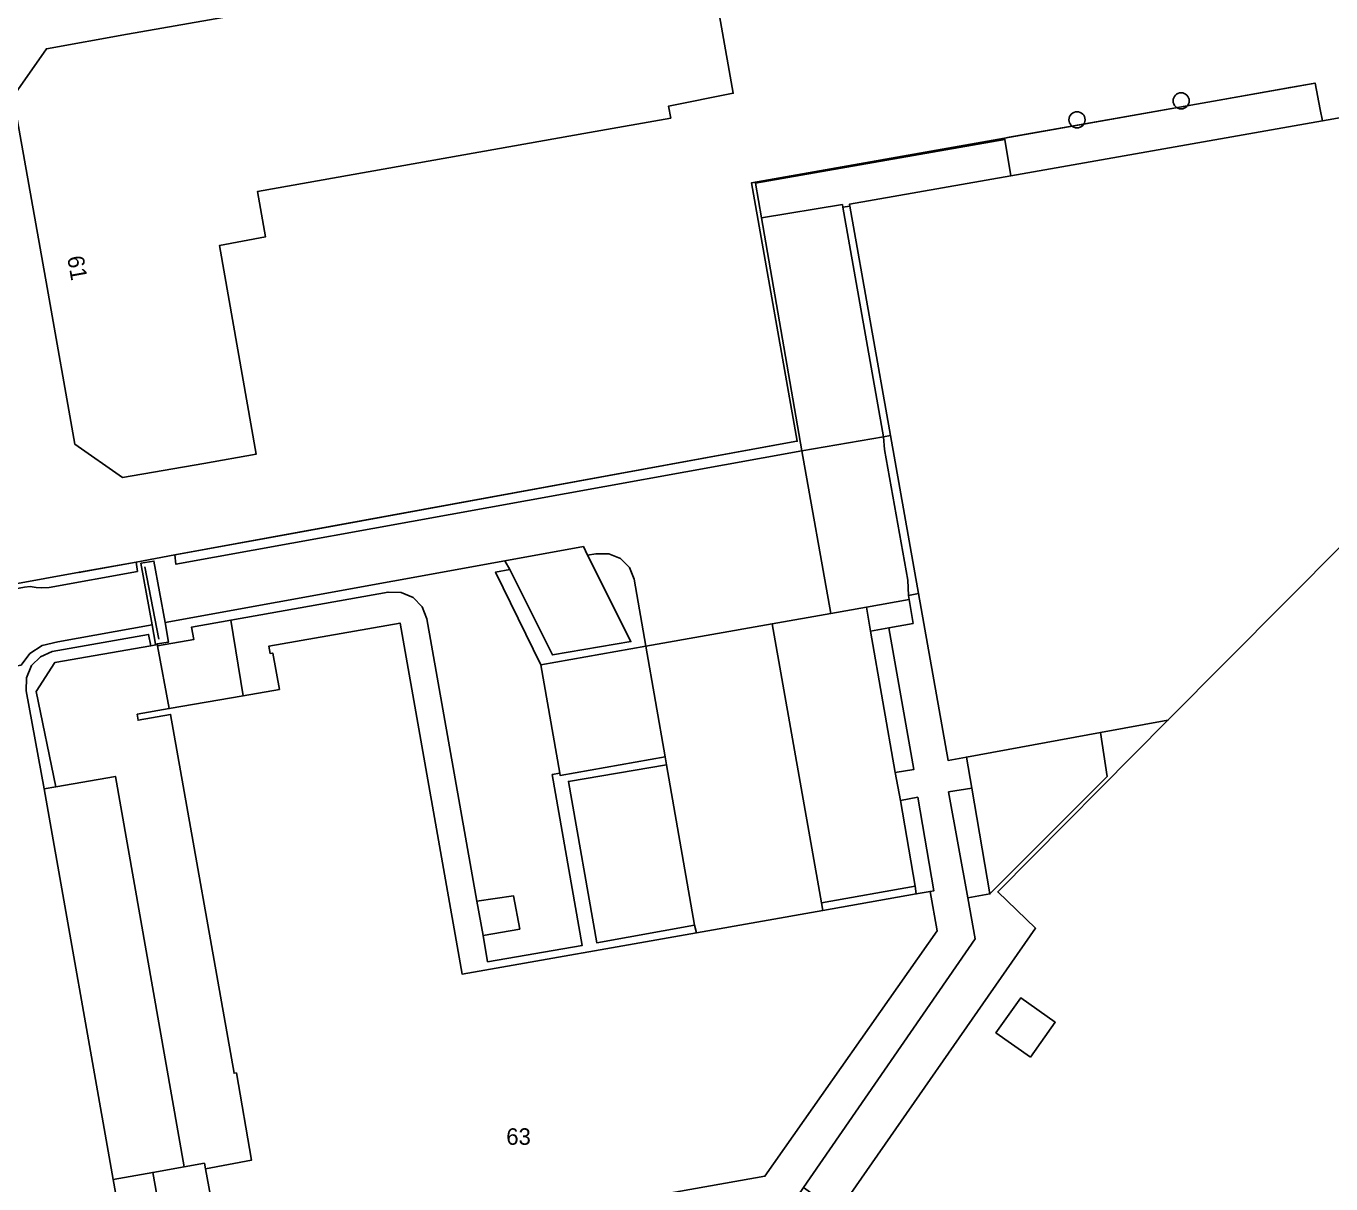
# Model space of a CAD drawing. Extents: x 155018 to 156648, y 383979 to 385733.
# Drawn here: x 155428.2 to 155507.3, y 385328.6 to 385398.7 of the extents above; entities that cross this region are included whole.
import ezdxf

# ---------------------------------------------------------------- set-up
doc = ezdxf.new("R2010")
doc.units = 0
for name, color, linetype in [('IMGEO_Boom', 7, 'Continuous'), ('IMGEO_Erf', 7, 'Continuous'), ('IMGEO_Groenvoorziening', 7, 'Continuous'), ('IMGEO_Hek', 7, 'Continuous'), ('IMGEO_Pand', 7, 'Continuous'), ('IMGEO_Pand_nummerreeks', 7, 'Continuous'), ('IMGEO_Parkeervlak_gesloten', 7, 'Continuous'), ('IMGEO_Parkeervlak_open', 7, 'Continuous'), ('IMGEO_Rijbaan_lokaal_gesloten', 7, 'Continuous'), ('IMGEO_Rijbaan_lokaal_open', 7, 'Continuous'), ('IMGEO_Terreindeel_gesloten', 7, 'Continuous'), ('IMGEO_Terreindeel_halfverhard', 7, 'Continuous'), ('IMGEO_Terreindeel_onvherhard', 7, 'Continuous'), ('IMGEO_Voetpad_halfverhard', 7, 'Continuous'), ('IMGEO_Voetpad_open', 7, 'Continuous')]:
    doc.layers.add(name, color=color, linetype=linetype)

msp = doc.modelspace()

# ---------------------------------------------------------------- linework, layer by layer
at = {"layer": 'IMGEO_Boom'}
for centre in [(155498.219, 385394.184), (155491.912, 385393.036)]:
    msp.add_circle(centre, 0.489, dxfattribs=at)
at = {"layer": 'IMGEO_Erf'}
for points in [[(155404.041, 385430.328), (155410.066, 385396.836), (155409.861, 385396.77), (155414.172, 385372.023), (155415.912, 385362.794), (155416.733, 385362.94), (155431.461, 385365.622), (155434.899, 385366.238), (155437.236, 385366.665), (155474.806, 385373.532), (155474.957, 385373.56), (155472.179, 385389.214), (155473.597, 385389.465), (155487.521, 385391.93), (155487.791, 385391.978), (155500.19, 385394.173), (155504.825, 385394.994), (155506.339, 385395.262), (155506.648, 385393.664), (155506.779, 385392.983), (155511.8, 385393.87)], [(155515.229, 385374.57), (155497.415, 385356.647), (155487.138, 385346.28), (155487.108, 385346.249), (155489.398, 385344.043), (155477.411, 385326.839), (155462.645, 385305.648), (155454.585, 385294.134), (155445.254, 385280.803), (155445.26, 385280.65), (155486.638, 385251.619), (155488.965, 385250), (155500, 385242.323), (155501.834, 385241.047), (155509.618, 385237.262)]]:
    msp.add_lwpolyline(points, dxfattribs=at)
for points in [[(155462.368, 385392.265), (155442.25, 385388.69), (155442.74, 385385.95), (155439.94, 385385.41), (155442.17, 385372.77), (155438.995, 385372.209), (155434.062, 385371.366), (155431.187, 385373.379), (155429.498, 385382.872), (155427.447, 385394.455), (155429.46, 385397.339), (155434.376, 385398.217), (155465.33, 385403.662), (155465.1, 385404.851), (155468.15, 385405.361), (155468.46, 385403.552), (155469.481, 385403.701), (155471.08, 385394.64), (155467.16, 385393.87), (155467.29, 385393.14)], [(155489.095, 385336.228), (155486.992, 385337.713), (155488.501, 385339.822), (155490.589, 385338.349)]]:
    msp.add_lwpolyline(points, close=True, dxfattribs=at)
at = {"layer": 'IMGEO_Groenvoorziening'}
for points in [[(155506.779, 385392.983), (155506.648, 385393.664), (155506.339, 385395.262), (155504.825, 385394.994), (155500.19, 385394.173), (155487.791, 385391.978), (155487.521, 385391.93), (155487.537, 385391.841), (155487.892, 385389.646)], [(155477.411, 385326.839), (155489.398, 385344.043), (155487.108, 385346.249), (155487.138, 385346.28), (155497.415, 385356.647), (155493.334, 385355.902), (155493.728, 385353.243), (155486.633, 385346.121), (155485.292, 385345.897), (155485.744, 385343.401), (155475.345, 385328.334)]]:
    msp.add_lwpolyline(points, close=True, dxfattribs=at)
at = {"layer": 'IMGEO_Hek'}
for points in [[(155487.521, 385391.93), (155506.339, 385395.262)], [(155506.339, 385395.262), (155506.648, 385393.664)], [(155506.648, 385393.664), (155506.779, 385392.983)], [(155472.179, 385389.214), (155487.521, 385391.93)], [(155474.957, 385373.56), (155472.179, 385389.214)], [(155445.921, 385368.253), (155474.806, 385373.532)], [(155474.806, 385373.532), (155474.957, 385373.56)], [(155437.236, 385366.665), (155445.921, 385368.253)], [(155416.733, 385362.94), (155431.461, 385365.622), (155431.424, 385365.603), (155434.899, 385366.238)], [(155434.899, 385366.238), (155437.236, 385366.665)], [(155436.265, 385361.558), (155435.425, 385365.949)], [(155430.023, 385352.611), (155428.83, 385358.4), (155429.969, 385360.148), (155435.79, 385361.16)], [(155435.79, 385361.16), (155436.188, 385361.23)], [(155436.188, 385361.23), (155436.199, 385361.168)], [(155436.199, 385361.168), (155436.902, 385357.353)], [(155497.415, 385356.647), (155487.138, 385346.28)], [(155487.138, 385346.28), (155487.108, 385346.249), (155489.398, 385344.043), (155477.411, 385326.839)]]:
    msp.add_lwpolyline(points, dxfattribs=at)
at = {"layer": 'IMGEO_Pand'}
for points in [[(155462.368, 385392.265), (155467.29, 385393.14), (155467.16, 385393.87), (155471.08, 385394.64), (155469.481, 385403.701), (155468.46, 385403.552), (155468.15, 385405.361), (155465.1, 385404.851), (155465.33, 385403.662), (155434.376, 385398.217), (155429.46, 385397.339), (155427.447, 385394.455), (155429.498, 385382.872), (155431.187, 385373.379), (155434.062, 385371.366), (155438.995, 385372.209), (155442.17, 385372.77), (155439.94, 385385.41), (155442.74, 385385.95), (155442.25, 385388.69)], [(155478.12, 385387.92), (155478.14, 385387.807), (155480.603, 385373.903), (155482.301, 385364.334), (155484.096, 385354.215), (155485.209, 385354.418), (155493.334, 385355.902), (155497.415, 385356.647), (155515.229, 385374.57), (155512.673, 385388.947), (155511.8, 385393.87), (155506.779, 385392.983), (155487.892, 385389.646)], [(155460.568, 385353.438), (155460.591, 385353.308), (155466.949, 385354.424), (155465.789, 385361.135), (155459.413, 385360.015)], [(155489.095, 385336.228), (155490.589, 385338.349), (155488.501, 385339.822), (155486.992, 385337.713)]]:
    msp.add_lwpolyline(points, close=True, dxfattribs=at)
msp.add_lwpolyline([(155466.983, 385327.955), (155472.997, 385329.021), (155483.438, 385343.895), (155483.01, 385346.272), (155482.173, 385346.125), (155476.518, 385345.126), (155468.847, 385343.772), (155454.646, 385341.264), (155450.893, 385362.539), (155442.938, 385361.144), (155443.017, 385360.695), (155443.173, 385360.722), (155443.577, 385358.515), (155441.387, 385358.134), (155436.902, 385357.353), (155434.967, 385357.017), (155435.017, 385356.65), (155436.983, 385356.998), (155440.827, 385335.258), (155440.971, 385335.276), (155441.886, 385329.985), (155439.097, 385329.475), (155439.638, 385326.515)], dxfattribs=at)
at = {"layer": 'IMGEO_Parkeervlak_gesloten'}
msp.add_lwpolyline([(155481.706, 385364.208), (155481.655, 385365.143), (155480.252, 385373.065), (155480.192, 385373.833), (155475.237, 385372.982), (155476.983, 385363.116), (155479.145, 385363.499), (155481.746, 385363.959)], close=True, dxfattribs=at)
at = {"layer": 'IMGEO_Parkeervlak_open'}
for points in [[(155462.257, 385366.66), (155462.003, 385367.169), (155457.243, 385366.308), (155457.535, 385365.784), (155460.12, 385360.607), (155464.874, 385361.417)], [(155479.4, 385362.056), (155479.145, 385363.499), (155476.983, 385363.116), (155473.441, 385362.489), (155476.434, 385345.582), (155482.094, 385346.589), (155481.207, 385351.792), (155480.901, 385353.488)], [(155468.737, 385344.239), (155467.037, 385353.952), (155461.088, 385352.945), (155462.805, 385343.168)], [(155433.496, 385328.824), (155435.906, 385329.249), (155437.817, 385329.587), (155433.643, 385353.246), (155430.023, 385352.611), (155429.324, 385352.488)]]:
    msp.add_lwpolyline(points, close=True, dxfattribs=at)
at = {"layer": 'IMGEO_Rijbaan_lokaal_gesloten'}
msp.add_lwpolyline([(155427.925, 385359.997), (155428.464, 385360.702), (155429.206, 385361.188), (155430.158, 385361.406), (155435.871, 385362.44), (155435.182, 385366.165), (155435.978, 385366.295), (155436.648, 385362.58), (155457.243, 385366.308), (155462.003, 385367.169), (155462.257, 385366.66), (155462.757, 385366.736), (155463.533, 385366.742), (155464.25, 385366.445), (155464.789, 385365.902), (155465.077, 385365.194), (155465.789, 385361.135), (155473.441, 385362.489), (155476.983, 385363.116), (155475.237, 385372.982), (155437.308, 385366.104), (155437.236, 385366.665), (155434.899, 385366.238), (155434.977, 385365.67), (155429.631, 385364.702), (155429.182, 385364.666), (155428.832, 385364.693), (155428.474, 385364.749), (155428.125, 385364.706)], dxfattribs=at)
for points in [[(155485.532, 385352.537), (155486.633, 385346.121), (155493.728, 385353.243), (155493.334, 385355.902), (155485.209, 385354.418)], [(155455.923, 385343.606), (155458.14, 385343.992), (155457.754, 385346.018), (155455.546, 385345.679)]]:
    msp.add_lwpolyline(points, close=True, dxfattribs=at)
at = {"layer": 'IMGEO_Rijbaan_lokaal_open'}
for points in [[(155457.535, 385365.784), (155457.243, 385366.308), (155436.648, 385362.58), (155436.863, 385361.385), (155436.18, 385361.273), (155436.188, 385361.23), (155436.199, 385361.168), (155438.392, 385361.535), (155438.247, 385362.289), (155440.638, 385362.716), (155450.164, 385364.418), (155450.953, 385364.4), (155451.676, 385364.085), (155452.221, 385363.525), (155452.516, 385362.802), (155455.546, 385345.679), (155457.754, 385346.018), (155458.14, 385343.992), (155455.923, 385343.606), (155456.194, 385342.019), (155461.928, 385343.008), (155460.11, 385353.358), (155460.568, 385353.438), (155459.413, 385360.015), (155456.68, 385365.631)], [(155476.434, 385345.582), (155473.441, 385362.489), (155465.789, 385361.135), (155466.949, 385354.424), (155467.037, 385353.952), (155468.737, 385344.239), (155468.847, 385343.772), (155476.518, 385345.126)]]:
    msp.add_lwpolyline(points, close=True, dxfattribs=at)
msp.add_lwpolyline([(155434.092, 385325.549), (155433.496, 385328.824), (155429.324, 385352.488), (155428.235, 385358.438), (155428.249, 385359.229), (155428.559, 385359.957), (155429.104, 385360.502), (155429.811, 385360.809), (155435.651, 385361.85), (155435.79, 385361.16), (155436.188, 385361.23), (155436.18, 385361.273), (155436.066, 385361.254), (155435.871, 385362.44), (155430.158, 385361.406), (155429.206, 385361.188), (155428.464, 385360.702), (155427.925, 385359.997), (155416.767, 385358.004), (155416.866, 385357.446), (155421.492, 385358.29), (155421.841, 385358.21), (155422.043, 385357.915), (155428.138, 385325.135)], dxfattribs=at)
at = {"layer": 'IMGEO_Terreindeel_gesloten'}
msp.add_lwpolyline([(155435.871, 385362.44), (155436.066, 385361.254), (155436.18, 385361.273), (155436.863, 385361.385), (155436.648, 385362.58), (155435.978, 385366.295), (155435.182, 385366.165)], close=True, dxfattribs=at)
at = {"layer": 'IMGEO_Terreindeel_halfverhard'}
for points in [[(155480.901, 385353.488), (155482.019, 385353.663), (155480.511, 385362.256), (155479.4, 385362.056)], [(155482.173, 385346.125), (155483.01, 385346.272), (155483.228, 385346.311), (155482.262, 385351.978), (155481.207, 385351.792), (155482.094, 385346.589)], [(155484.132, 385352.303), (155485.292, 385345.897), (155486.633, 385346.121), (155485.532, 385352.537)]]:
    msp.add_lwpolyline(points, close=True, dxfattribs=at)
at = {"layer": 'IMGEO_Terreindeel_onvherhard'}
for points in [[(155475.237, 385372.982), (155472.793, 385387.085), (155472.427, 385389.196), (155487.537, 385391.841), (155487.521, 385391.93), (155473.597, 385389.465), (155472.179, 385389.214), (155474.957, 385373.56), (155474.806, 385373.532), (155437.236, 385366.665), (155437.308, 385366.104)], [(155415.912, 385362.794), (155415.973, 385362.451), (155428.125, 385364.706), (155428.474, 385364.749), (155428.832, 385364.693), (155429.182, 385364.666), (155429.631, 385364.702), (155434.977, 385365.67), (155434.899, 385366.238), (155431.461, 385365.622), (155416.733, 385362.94)], [(155436.485, 385325.966), (155435.906, 385329.249), (155433.496, 385328.824), (155434.092, 385325.549)]]:
    msp.add_lwpolyline(points, close=True, dxfattribs=at)
at = {"layer": 'IMGEO_Voetpad_halfverhard'}
for points in [[(155480.192, 385373.833), (155480.603, 385373.903), (155478.14, 385387.807), (155477.727, 385387.748)], [(155436.199, 385361.168), (155436.902, 385357.353), (155441.387, 385358.134), (155440.638, 385362.716), (155438.247, 385362.289), (155438.392, 385361.535)], [(155430.023, 385352.611), (155428.83, 385358.4), (155429.969, 385360.148), (155435.79, 385361.16), (155435.651, 385361.85), (155429.811, 385360.809), (155429.104, 385360.502), (155428.559, 385359.957), (155428.249, 385359.229), (155428.235, 385358.438), (155429.324, 385352.488)], [(155430.023, 385352.611), (155433.643, 385353.246), (155437.817, 385329.587), (155439.039, 385329.803), (155439.097, 385329.475), (155441.886, 385329.985), (155440.971, 385335.276), (155440.827, 385335.258), (155436.983, 385356.998), (155435.017, 385356.65), (155434.967, 385357.017), (155436.902, 385357.353), (155436.199, 385361.168), (155436.188, 385361.23), (155435.79, 385361.16), (155429.969, 385360.148), (155428.83, 385358.4)]]:
    msp.add_lwpolyline(points, close=True, dxfattribs=at)
at = {"layer": 'IMGEO_Voetpad_open'}
for points in [[(155487.537, 385391.841), (155472.427, 385389.196), (155472.793, 385387.085), (155477.69, 385387.901), (155477.727, 385387.748), (155478.14, 385387.807), (155478.12, 385387.92), (155487.892, 385389.646)], [(155475.237, 385372.982), (155480.192, 385373.833), (155477.727, 385387.748), (155477.69, 385387.901), (155472.793, 385387.085)], [(155481.706, 385364.208), (155482.301, 385364.334), (155480.603, 385373.903), (155480.192, 385373.833), (155480.252, 385373.065), (155481.655, 385365.143)], [(155459.413, 385360.015), (155465.789, 385361.135), (155465.077, 385365.194), (155464.789, 385365.902), (155464.25, 385366.445), (155463.533, 385366.742), (155462.757, 385366.736), (155462.257, 385366.66), (155464.874, 385361.417), (155460.12, 385360.607), (155457.535, 385365.784), (155456.68, 385365.631)], [(155460.568, 385353.438), (155460.11, 385353.358), (155461.928, 385343.008), (155456.194, 385342.019), (155455.923, 385343.606), (155455.546, 385345.679), (155452.516, 385362.802), (155452.221, 385363.525), (155451.676, 385364.085), (155450.953, 385364.4), (155450.164, 385364.418), (155440.638, 385362.716), (155441.387, 385358.134), (155443.577, 385358.515), (155443.173, 385360.722), (155443.017, 385360.695), (155442.938, 385361.144), (155450.893, 385362.539), (155454.646, 385341.264), (155468.847, 385343.772), (155468.737, 385344.239), (155462.805, 385343.168), (155461.088, 385352.945), (155467.037, 385353.952), (155466.949, 385354.424), (155460.591, 385353.308)], [(155466.983, 385327.955), (155467.341, 385325.793), (155474.11, 385326.845), (155474.342, 385326.881), (155475.345, 385328.334), (155485.744, 385343.401), (155485.292, 385345.897), (155484.132, 385352.303), (155485.532, 385352.537), (155485.209, 385354.418), (155484.096, 385354.215), (155482.301, 385364.334), (155481.706, 385364.208), (155481.746, 385363.959), (155481.977, 385362.52), (155480.511, 385362.256), (155482.019, 385353.663), (155480.901, 385353.488), (155481.207, 385351.792), (155482.262, 385351.978), (155483.228, 385346.311), (155483.01, 385346.272), (155483.438, 385343.895), (155472.997, 385329.021)], [(155480.511, 385362.256), (155481.977, 385362.52), (155481.746, 385363.959), (155479.145, 385363.499), (155479.4, 385362.056)], [(155476.518, 385345.126), (155482.173, 385346.125), (155482.094, 385346.589), (155476.434, 385345.582)], [(155439.638, 385326.515), (155439.097, 385329.475), (155439.039, 385329.803), (155437.817, 385329.587), (155435.906, 385329.249), (155436.485, 385325.966)]]:
    msp.add_lwpolyline(points, close=True, dxfattribs=at)

# ---------------------------------------------------------------- texts
at = {"layer": 'IMGEO_Pand_nummerreeks'}
msp.add_text('61', height=1, rotation=280.08385, dxfattribs=at).set_placement((155430.714, 385384.71))
msp.add_text('63', height=1, dxfattribs=at).set_placement((155457.327, 385330.922))

doc.saveas('drawing.dxf')
